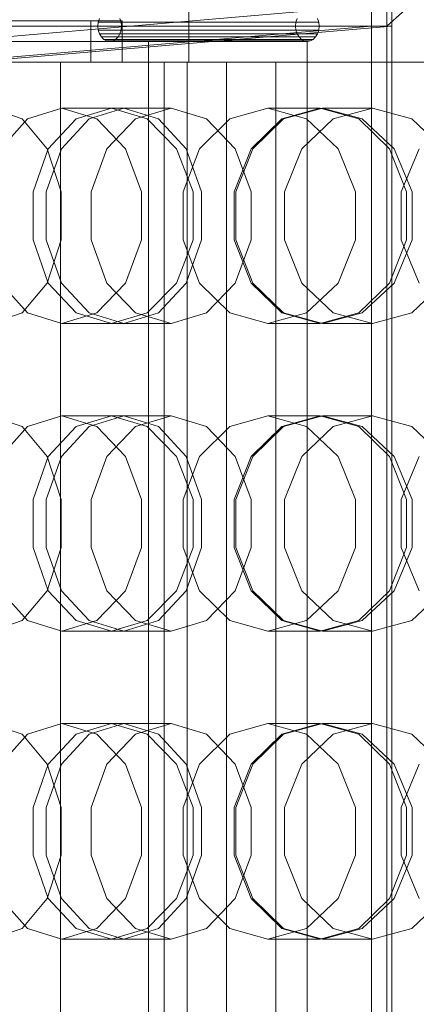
# Model space of a CAD drawing. Header units: millimetres. Extents: x -4395 to 65662, y -65530 to 6847.
# Tile 712 of 1034: x 24978 to 25056, y -17984 to -17792. Entities that reach past the tile are written whole.
import ezdxf

# ---------------------------------------------------------------- set-up
doc = ezdxf.new("R2010")
doc.units = ezdxf.units.MM
doc.layers.add('COTAS_P', color=1, linetype='Continuous', lineweight=0)
doc.layers.add('superior_briquetadora', color=7, linetype='Continuous', lineweight=0)
doc.dimstyles.new('R19_100', dxfattribs={"dimtxt": 250, "dimasz": 150, "dimexe": 150, "dimexo": 80, "dimgap": 100, "dimtad": 1, "dimtih": 1, "dimtoh": 1, "dimdsep": 46, "dimcen": 0.09, "dimadec": 0, "dimazin": 0, "dimtfac": 1, "dimtdec": 4, "dimtofl": 0, "dimtmove": 0, "dimatfit": 3, "dimfxl": 1, "dimtolj": 1, "dimtzin": 0, "dimarcsym": 0})

# ---------------------------------------------------------------- blocks, each defined once
blk = doc.blocks.new('DIM_R33_31')
at = {"layer": 'COTAS_P'}
for p, q in [((24250.07, -17080), (24400.07, -17035)), ((26750.07, -17080), (26600.07, -17035)), ((24250.07, -17980), (24250.07, -17080)), ((24250.07, -17080), (26750.07, -17080)), ((24250.07, -17080), (24400.07, -17125)), ((26750.07, -17080), (26600.07, -17125)), ((26750.07, -17980), (26750.07, -17080))]:
    blk.add_line(p, q, dxfattribs=at)
blk.add_text('2500 P', height=250, dxfattribs=at).set_placement((25500.07, -16980))

msp = doc.modelspace()

# ---------------------------------------------------------------- linework, layer by layer
at = {"layer": 'superior_briquetadora'}
for p, q in [((25011.417, -17520), (25011.417, -17800)), ((25200.067, -17658), (25050.067, -17793)), ((24965.067, -17796), (25047.067, -17789)), ((25047.067, -17789), (25047.067, -17793)), ((25047.067, -18170), (25047.067, -17790)), ((25050.067, -18170), (25050.067, -17790)), ((25050.067, -17790), (25050.067, -17793)), ((25051.067, -18171), (25051.067, -17789)), ((24827.086, -17792), (24992.28, -17792)), ((24998.408, -17792), (24833.215, -17792)), ((24992.28, -17792), (24998.408, -17792)), ((24992.28, -17792), (24992.28, -17800)), ((24993.987, -17791.5), (24993.757, -17792.224)), ((24998.197, -17792.224), (24997.968, -17791.5)), ((24998.408, -17792), (24998.408, -17800)), ((25032.325, -17792.224), (25032.554, -17791.5)), ((25036.535, -17791.5), (25036.764, -17792.224)), ((25050.067, -17793), (24650.067, -17793)), ((24653.067, -17793), (25047.067, -17793)), ((25047.067, -17793), (24965.067, -17800)), ((24969.067, -17800), (25051.067, -17793)), ((24993.757, -17792.224), (24993.679, -17793)), ((24993.679, -17793), (24993.757, -17793.776)), ((24993.679, -17793), (25032.246, -17793)), ((24993.757, -17792.224), (25032.325, -17792.224)), ((24993.757, -17793.776), (24993.987, -17794.5)), ((24993.757, -17793.776), (25032.325, -17793.776)), ((24997.968, -17794.5), (24998.197, -17793.776)), ((24998.275, -17793), (24998.197, -17792.224)), ((24998.197, -17792.224), (25036.764, -17792.224)), ((24998.197, -17793.776), (24998.275, -17793)), ((24998.197, -17793.776), (25036.764, -17793.776)), ((24998.275, -17793), (25036.843, -17793)), ((25032.246, -17793), (25032.325, -17792.224)), ((25032.325, -17793.776), (25032.246, -17793)), ((25032.554, -17794.5), (25032.325, -17793.776)), ((25036.764, -17793.776), (25036.535, -17794.5)), ((25036.764, -17792.224), (25036.843, -17793)), ((25036.843, -17793), (25036.764, -17793.776)), ((25047.067, -18167), (25047.067, -17793)), ((25051.067, -17793), (25047.067, -17793)), ((25051.067, -17793), (25051.067, -18167)), ((24993.987, -17794.5), (24994.352, -17795.121)), ((24993.987, -17794.5), (25032.554, -17794.5)), ((24994.352, -17795.121), (24994.828, -17795.598)), ((24994.352, -17795.121), (25032.92, -17795.121)), ((24994.828, -17795.598), (24995.382, -17795.898)), ((24994.828, -17795.598), (25033.395, -17795.598)), ((24995.382, -17795.898), (24995.977, -17796)), ((24995.382, -17795.898), (25033.95, -17795.898)), ((24995.977, -17796), (24996.572, -17795.898)), ((24996.572, -17795.898), (24997.126, -17795.598)), ((24996.572, -17795.898), (25035.139, -17795.898)), ((24997.126, -17795.598), (24997.602, -17795.121)), ((24997.126, -17795.598), (25035.694, -17795.598)), ((24997.602, -17795.121), (24997.968, -17794.5)), ((24997.602, -17795.121), (25036.17, -17795.121)), ((24997.968, -17794.5), (25036.535, -17794.5)), ((25032.92, -17795.121), (25032.554, -17794.5)), ((25033.395, -17795.598), (25032.92, -17795.121)), ((25033.95, -17795.898), (25033.395, -17795.598)), ((25034.545, -17796), (25033.95, -17795.898)), ((25035.139, -17795.898), (25034.545, -17796)), ((25035.694, -17795.598), (25035.139, -17795.898)), ((25036.17, -17795.121), (25035.694, -17795.598)), ((25036.535, -17794.5), (25036.17, -17795.121)), ((25003.55, -17796), (24833.215, -17796)), ((24850.067, -17796), (25034.545, -17796)), ((25034.545, -17796), (24995.977, -17796)), ((25034.545, -17796), (25003.55, -17796)), ((25003.55, -17796), (25003.55, -17800)), ((25034.545, -17796), (25034.545, -17800)), ((24992.28, -17800), (24827.086, -17800)), ((24833.215, -17800), (25003.55, -17800)), ((24833.215, -17800), (24998.408, -17800)), ((24836.279, -17800), (25011.114, -17800)), ((25006.614, -17800), (24836.279, -17800)), ((24843.939, -17800), (25028.416, -17800)), ((25018.774, -17800), (24843.939, -17800)), ((25034.545, -17800), (24850.067, -17800)), ((24965.34, -17800), (24979.37, -17800)), ((24980.271, -17800), (24966.196, -17800)), ((24982.877, -17800), (24968.774, -17800)), ((24971.896, -17800), (24986.956, -17800)), ((24979.37, -17800), (24994.096, -17800)), ((24995.038, -17800), (24980.271, -17800)), ((24986.347, -17800), (24980.719, -17800)), ((24980.719, -17800), (24980.899, -17800)), ((24980.899, -17800), (24986.872, -17800)), ((24999.908, -17800), (24982.877, -17800)), ((24997.235, -17800), (24986.347, -17800)), ((24986.347, -17800), (24986.347, -18160)), ((24986.872, -17800), (24998.051, -17800)), ((24986.956, -17800), (25004.325, -17800)), ((24998.408, -17800), (24992.28, -17800)), ((24994.096, -17800), (25009.478, -17800)), ((25010.46, -17800), (24995.038, -17800)), ((25012.315, -17800), (24997.235, -17800)), ((24998.051, -17800), (25013.344, -17800)), ((25017.277, -17800), (24999.908, -17800)), ((25003.55, -17800), (25003.55, -18160)), ((25003.55, -17800), (25006.614, -17800)), ((25003.55, -17800), (25034.545, -17800)), ((25004.325, -17800), (25021.356, -17800)), ((25006.614, -18160), (25006.614, -17800)), ((25011.417, -17800), (25008.07, -17800)), ((25008.07, -17800), (25011.061, -17800)), ((25009.478, -17800), (25025.478, -17800)), ((25026.498, -17800), (25010.46, -17800)), ((25011.061, -17800), (25019.797, -17800)), ((25011.114, -17800), (25011.114, -18160)), ((25011.114, -17800), (25018.774, -17800)), ((25020.438, -17800), (25011.417, -17800)), ((25030.111, -17800), (25012.315, -17800)), ((25013.344, -17800), (25031.252, -17800)), ((25032.337, -17800), (25017.277, -17800)), ((25018.774, -18160), (25018.774, -17800)), ((25019.797, -17800), (25032.548, -17800)), ((25033.347, -17800), (25020.438, -17800)), ((25021.356, -17800), (25035.459, -17800)), ((25025.478, -17800), (25042.055, -17800)), ((25043.109, -17800), (25026.498, -17800)), ((25028.416, -17800), (25028.416, -18160)), ((25028.416, -17800), (25034.545, -17800)), ((25048.883, -17800), (25030.111, -17800)), ((25031.252, -17800), (25050.024, -17800)), ((25042.796, -17800), (25032.337, -17800)), ((25032.548, -17800), (25046.788, -17800)), ((25047.587, -17800), (25033.347, -17800)), ((25034.545, -18160), (25034.545, -17800)), ((25035.459, -17800), (25044.486, -17800)), ((25042.055, -17800), (25059.165, -17800)), ((25047.062, -17800), (25042.796, -17800)), ((25060.251, -17800), (25043.109, -17800)), ((25044.486, -17800), (25047.062, -17800)), ((25046.788, -17800), (25059.697, -17800)), ((25047.062, -18160), (25047.062, -17800)), ((25060.338, -17800), (25047.587, -17800)), ((25066.791, -17800), (25048.883, -17800)), ((25050.024, -17800), (25067.82, -17800)), ((24972.767, -17809), (24978.885, -17811.08)), ((24979.968, -17811.08), (24986.648, -17809)), ((24998.737, -17809), (24986.648, -17809)), ((24986.648, -17809), (24993.471, -17811.08)), ((24996.299, -17809), (24989.419, -17811.08)), ((24998.737, -17809), (24991.985, -17811.08)), ((25007.944, -17809), (24996.299, -17809)), ((25003.316, -17811.08), (24996.299, -17809)), ((25005.488, -17811.08), (24998.737, -17809)), ((25000.996, -17811.08), (25007.944, -17809)), ((25007.944, -17809), (25014.892, -17811.08)), ((25019.405, -17811.08), (25026.838, -17809)), ((25037.082, -17809), (25026.838, -17809)), ((25026.838, -17809), (25034.391, -17811.08)), ((25037.082, -17809), (25029.59, -17811.08)), ((25037.511, -17809), (25029.909, -17811.08)), ((25044.574, -17811.08), (25037.082, -17809)), ((25047.265, -17809), (25037.511, -17809)), ((25045.226, -17811.08), (25037.511, -17809)), ((25039.607, -17811.08), (25047.265, -17809)), ((25047.265, -17809), (25054.922, -17811.08)), ((24974.714, -17816.906), (24979.968, -17811.08)), ((24978.885, -17811.08), (24983.792, -17816.907)), ((24989.419, -17811.08), (24984.002, -17816.906)), ((24991.985, -17811.08), (24986.571, -17816.907)), ((24993.471, -17811.08), (24999.045, -17816.906)), ((24995.425, -17816.907), (25000.996, -17811.08)), ((25009.041, -17816.906), (25003.316, -17811.08)), ((25010.902, -17816.907), (25005.488, -17811.08)), ((25013.533, -17816.906), (25019.405, -17811.08)), ((25014.892, -17811.08), (25020.464, -17816.907)), ((25029.59, -17811.08), (25023.581, -17816.907)), ((25029.909, -17811.08), (25023.898, -17816.906)), ((25033.466, -17816.907), (25039.607, -17811.08)), ((25034.391, -17811.08), (25040.534, -17816.906)), ((25050.582, -17816.907), (25044.574, -17811.08)), ((25051.495, -17816.906), (25045.226, -17811.08)), ((25054.922, -17811.08), (25061.063, -17816.907)), ((24984.002, -17816.906), (24981.033, -17825.326)), ((24986.571, -17816.907), (24983.567, -17825.327)), ((24983.792, -17816.907), (24986.516, -17825.327)), ((24992.333, -17825.327), (24995.425, -17816.907)), ((24999.045, -17816.906), (25002.177, -17825.326)), ((25012.256, -17825.326), (25009.041, -17816.906)), ((25010.308, -17825.326), (25013.533, -17816.906)), ((25013.906, -17825.327), (25010.902, -17816.907)), ((25023.581, -17816.907), (25020.247, -17825.327)), ((25020.464, -17816.907), (25023.556, -17825.327)), ((25023.898, -17816.906), (25020.593, -17825.326)), ((25030.058, -17825.327), (25033.466, -17816.907)), ((25040.534, -17816.906), (25043.977, -17825.326)), ((25053.916, -17825.327), (25050.582, -17816.907)), ((25055.007, -17825.326), (25051.495, -17816.906)), ((25052.88, -17825.326), (25056.4, -17816.906)), ((24981.033, -17825.326), (24981.033, -17834.674)), ((24983.567, -17825.327), (24983.567, -17834.673)), ((24986.516, -17825.327), (24986.516, -17834.673)), ((24992.333, -17834.673), (24992.333, -17825.327)), ((25002.177, -17825.326), (25002.177, -17834.674)), ((25010.308, -17834.674), (25010.308, -17825.326)), ((25012.256, -17834.674), (25012.256, -17825.326)), ((25013.906, -17834.673), (25013.906, -17825.327)), ((25020.247, -17825.327), (25020.247, -17834.673)), ((25020.593, -17825.326), (25020.593, -17834.674)), ((25023.556, -17825.327), (25023.556, -17834.673)), ((25030.058, -17834.673), (25030.058, -17825.327)), ((25043.977, -17825.326), (25043.977, -17834.674)), ((25052.88, -17834.674), (25052.88, -17825.326)), ((25053.916, -17834.673), (25053.916, -17825.327)), ((25055.007, -17834.674), (25055.007, -17825.326)), ((24981.033, -17834.674), (24984.002, -17843.094)), ((24983.567, -17834.673), (24986.571, -17843.093)), ((24986.516, -17834.673), (24983.792, -17843.093)), ((24995.425, -17843.093), (24992.333, -17834.673)), ((25002.177, -17834.674), (24999.045, -17843.094)), ((25009.041, -17843.094), (25012.256, -17834.674)), ((25013.533, -17843.094), (25010.308, -17834.674)), ((25010.902, -17843.093), (25013.906, -17834.673)), ((25020.247, -17834.673), (25023.581, -17843.093)), ((25023.556, -17834.673), (25020.464, -17843.093)), ((25020.593, -17834.674), (25023.898, -17843.094)), ((25033.466, -17843.093), (25030.058, -17834.673)), ((25043.977, -17834.674), (25040.534, -17843.094)), ((25050.582, -17843.093), (25053.916, -17834.673)), ((25051.495, -17843.094), (25055.007, -17834.674)), ((25056.4, -17843.094), (25052.88, -17834.674)), ((24979.968, -17848.92), (24974.714, -17843.094)), ((24983.792, -17843.093), (24978.885, -17848.92)), ((24984.002, -17843.094), (24989.419, -17848.92)), ((24986.571, -17843.093), (24991.985, -17848.92)), ((24999.045, -17843.094), (24993.471, -17848.92)), ((25000.996, -17848.92), (24995.425, -17843.093)), ((25003.316, -17848.92), (25009.041, -17843.094)), ((25005.488, -17848.92), (25010.902, -17843.093)), ((25019.405, -17848.92), (25013.533, -17843.094)), ((25020.464, -17843.093), (25014.892, -17848.92)), ((25023.581, -17843.093), (25029.59, -17848.92)), ((25023.898, -17843.094), (25029.909, -17848.92)), ((25039.607, -17848.92), (25033.466, -17843.093)), ((25040.534, -17843.094), (25034.391, -17848.92)), ((25044.574, -17848.92), (25050.582, -17843.093)), ((25045.226, -17848.92), (25051.495, -17843.094)), ((25061.063, -17843.093), (25054.922, -17848.92)), ((24978.885, -17848.92), (24972.767, -17851)), ((24986.648, -17851), (24979.968, -17848.92)), ((24993.471, -17848.92), (24986.648, -17851)), ((24989.419, -17848.92), (24996.299, -17851)), ((24991.985, -17848.92), (24998.737, -17851)), ((24996.299, -17851), (25003.316, -17848.92)), ((24998.737, -17851), (25005.488, -17848.92)), ((25007.944, -17851), (25000.996, -17848.92)), ((25014.892, -17848.92), (25007.944, -17851)), ((25026.838, -17851), (25019.405, -17848.92)), ((25034.391, -17848.92), (25026.838, -17851)), ((25029.59, -17848.92), (25037.082, -17851)), ((25029.909, -17848.92), (25037.511, -17851)), ((25037.082, -17851), (25044.574, -17848.92)), ((25037.511, -17851), (25045.226, -17848.92)), ((25047.265, -17851), (25039.607, -17848.92)), ((25054.922, -17848.92), (25047.265, -17851)), ((24998.737, -17851), (24986.648, -17851)), ((25007.944, -17851), (24996.299, -17851)), ((25037.082, -17851), (25026.838, -17851)), ((25047.265, -17851), (25037.511, -17851)), ((24972.767, -17869), (24978.885, -17871.08)), ((24979.968, -17871.08), (24986.648, -17869)), ((24998.737, -17869), (24986.648, -17869)), ((24986.648, -17869), (24993.471, -17871.08)), ((24996.299, -17869), (24989.419, -17871.08)), ((24998.737, -17869), (24991.985, -17871.08)), ((25007.944, -17869), (24996.299, -17869)), ((25003.316, -17871.08), (24996.299, -17869)), ((25005.488, -17871.08), (24998.737, -17869)), ((25000.996, -17871.08), (25007.944, -17869)), ((25007.944, -17869), (25014.892, -17871.08)), ((25019.405, -17871.08), (25026.838, -17869)), ((25037.082, -17869), (25026.838, -17869)), ((25026.838, -17869), (25034.391, -17871.08)), ((25037.082, -17869), (25029.59, -17871.08)), ((25037.511, -17869), (25029.909, -17871.08)), ((25044.574, -17871.08), (25037.082, -17869)), ((25047.265, -17869), (25037.511, -17869)), ((25045.226, -17871.08), (25037.511, -17869)), ((25039.607, -17871.08), (25047.265, -17869)), ((25047.265, -17869), (25054.922, -17871.08)), ((24974.714, -17876.906), (24979.968, -17871.08)), ((24978.885, -17871.08), (24983.792, -17876.907)), ((24989.419, -17871.08), (24984.002, -17876.906)), ((24991.985, -17871.08), (24986.571, -17876.907)), ((24993.471, -17871.08), (24999.045, -17876.906)), ((24995.425, -17876.907), (25000.996, -17871.08)), ((25009.041, -17876.906), (25003.316, -17871.08)), ((25010.902, -17876.907), (25005.488, -17871.08)), ((25013.533, -17876.906), (25019.405, -17871.08)), ((25014.892, -17871.08), (25020.464, -17876.907)), ((25029.59, -17871.08), (25023.581, -17876.907)), ((25029.909, -17871.08), (25023.898, -17876.906)), ((25033.466, -17876.907), (25039.607, -17871.08)), ((25034.391, -17871.08), (25040.534, -17876.906)), ((25050.582, -17876.907), (25044.574, -17871.08)), ((25051.495, -17876.906), (25045.226, -17871.08)), ((25054.922, -17871.08), (25061.063, -17876.907)), ((24984.002, -17876.906), (24981.033, -17885.326)), ((24986.571, -17876.907), (24983.567, -17885.327)), ((24983.792, -17876.907), (24986.516, -17885.327)), ((24992.333, -17885.327), (24995.425, -17876.907)), ((24999.045, -17876.906), (25002.177, -17885.326)), ((25012.256, -17885.326), (25009.041, -17876.906)), ((25010.308, -17885.326), (25013.533, -17876.906)), ((25013.906, -17885.327), (25010.902, -17876.907)), ((25023.581, -17876.907), (25020.247, -17885.327)), ((25020.464, -17876.907), (25023.556, -17885.327)), ((25023.898, -17876.906), (25020.593, -17885.326)), ((25030.058, -17885.327), (25033.466, -17876.907)), ((25040.534, -17876.906), (25043.977, -17885.326)), ((25053.916, -17885.327), (25050.582, -17876.907)), ((25055.007, -17885.326), (25051.495, -17876.906)), ((25052.88, -17885.326), (25056.4, -17876.906)), ((24981.033, -17885.326), (24981.033, -17894.674)), ((24983.567, -17885.327), (24983.567, -17894.673)), ((24986.516, -17885.327), (24986.516, -17894.673)), ((24992.333, -17894.673), (24992.333, -17885.327)), ((25002.177, -17885.326), (25002.177, -17894.674)), ((25010.308, -17894.674), (25010.308, -17885.326)), ((25012.256, -17894.674), (25012.256, -17885.326)), ((25013.906, -17894.673), (25013.906, -17885.327)), ((25020.247, -17885.327), (25020.247, -17894.673)), ((25020.593, -17885.326), (25020.593, -17894.674)), ((25023.556, -17885.327), (25023.556, -17894.673)), ((25030.058, -17894.673), (25030.058, -17885.327)), ((25043.977, -17885.326), (25043.977, -17894.674)), ((25052.88, -17894.674), (25052.88, -17885.326)), ((25053.916, -17894.673), (25053.916, -17885.327)), ((25055.007, -17894.674), (25055.007, -17885.326)), ((24981.033, -17894.674), (24984.002, -17903.094)), ((24983.567, -17894.673), (24986.571, -17903.093)), ((24986.516, -17894.673), (24983.792, -17903.093)), ((24995.425, -17903.093), (24992.333, -17894.673)), ((25002.177, -17894.674), (24999.045, -17903.094)), ((25009.041, -17903.094), (25012.256, -17894.674)), ((25013.533, -17903.094), (25010.308, -17894.674)), ((25010.902, -17903.093), (25013.906, -17894.673)), ((25020.247, -17894.673), (25023.581, -17903.093)), ((25023.556, -17894.673), (25020.464, -17903.093)), ((25020.593, -17894.674), (25023.898, -17903.094)), ((25033.466, -17903.093), (25030.058, -17894.673)), ((25043.977, -17894.674), (25040.534, -17903.094)), ((25050.582, -17903.093), (25053.916, -17894.673)), ((25051.495, -17903.094), (25055.007, -17894.674)), ((25056.4, -17903.094), (25052.88, -17894.674)), ((24979.968, -17908.92), (24974.714, -17903.094)), ((24983.792, -17903.093), (24978.885, -17908.92)), ((24984.002, -17903.094), (24989.419, -17908.92)), ((24986.571, -17903.093), (24991.985, -17908.92)), ((24999.045, -17903.094), (24993.471, -17908.92)), ((25000.996, -17908.92), (24995.425, -17903.093)), ((25003.316, -17908.92), (25009.041, -17903.094)), ((25005.488, -17908.92), (25010.902, -17903.093)), ((25019.405, -17908.92), (25013.533, -17903.094)), ((25020.464, -17903.093), (25014.892, -17908.92)), ((25023.581, -17903.093), (25029.59, -17908.92)), ((25023.898, -17903.094), (25029.909, -17908.92)), ((25039.607, -17908.92), (25033.466, -17903.093)), ((25040.534, -17903.094), (25034.391, -17908.92)), ((25044.574, -17908.92), (25050.582, -17903.093)), ((25045.226, -17908.92), (25051.495, -17903.094)), ((25061.063, -17903.093), (25054.922, -17908.92)), ((24978.885, -17908.92), (24972.767, -17911)), ((24986.648, -17911), (24979.968, -17908.92)), ((24993.471, -17908.92), (24986.648, -17911)), ((24989.419, -17908.92), (24996.299, -17911)), ((24991.985, -17908.92), (24998.737, -17911)), ((24996.299, -17911), (25003.316, -17908.92)), ((24998.737, -17911), (25005.488, -17908.92)), ((25007.944, -17911), (25000.996, -17908.92)), ((25014.892, -17908.92), (25007.944, -17911)), ((25026.838, -17911), (25019.405, -17908.92)), ((25034.391, -17908.92), (25026.838, -17911)), ((25029.59, -17908.92), (25037.082, -17911)), ((25029.909, -17908.92), (25037.511, -17911)), ((25037.082, -17911), (25044.574, -17908.92)), ((25037.511, -17911), (25045.226, -17908.92)), ((25047.265, -17911), (25039.607, -17908.92)), ((25054.922, -17908.92), (25047.265, -17911)), ((24998.737, -17911), (24986.648, -17911)), ((25007.944, -17911), (24996.299, -17911)), ((25037.082, -17911), (25026.838, -17911)), ((25047.265, -17911), (25037.511, -17911)), ((24972.767, -17929), (24978.885, -17931.08)), ((24979.968, -17931.08), (24986.648, -17929)), ((24998.737, -17929), (24986.648, -17929)), ((24986.648, -17929), (24993.471, -17931.08)), ((24996.299, -17929), (24989.419, -17931.08)), ((24998.737, -17929), (24991.985, -17931.08)), ((25007.944, -17929), (24996.299, -17929)), ((25003.316, -17931.08), (24996.299, -17929)), ((25005.488, -17931.08), (24998.737, -17929)), ((25000.996, -17931.08), (25007.944, -17929)), ((25007.944, -17929), (25014.892, -17931.08)), ((25019.405, -17931.08), (25026.838, -17929)), ((25037.082, -17929), (25026.838, -17929)), ((25026.838, -17929), (25034.391, -17931.08)), ((25037.082, -17929), (25029.59, -17931.08)), ((25037.511, -17929), (25029.909, -17931.08)), ((25044.574, -17931.08), (25037.082, -17929)), ((25047.265, -17929), (25037.511, -17929)), ((25045.226, -17931.08), (25037.511, -17929)), ((25039.607, -17931.08), (25047.265, -17929)), ((25047.265, -17929), (25054.922, -17931.08)), ((24974.714, -17936.906), (24979.968, -17931.08)), ((24978.885, -17931.08), (24983.792, -17936.907)), ((24989.419, -17931.08), (24984.002, -17936.906)), ((24991.985, -17931.08), (24986.571, -17936.907)), ((24993.471, -17931.08), (24999.045, -17936.906)), ((24995.425, -17936.907), (25000.996, -17931.08)), ((25009.041, -17936.906), (25003.316, -17931.08)), ((25010.902, -17936.907), (25005.488, -17931.08)), ((25013.533, -17936.906), (25019.405, -17931.08)), ((25014.892, -17931.08), (25020.464, -17936.907)), ((25029.59, -17931.08), (25023.581, -17936.907)), ((25029.909, -17931.08), (25023.898, -17936.906)), ((25033.466, -17936.907), (25039.607, -17931.08)), ((25034.391, -17931.08), (25040.534, -17936.906)), ((25050.582, -17936.907), (25044.574, -17931.08)), ((25051.495, -17936.906), (25045.226, -17931.08)), ((25054.922, -17931.08), (25061.063, -17936.907)), ((24984.002, -17936.906), (24981.033, -17945.326)), ((24986.571, -17936.907), (24983.567, -17945.327)), ((24983.792, -17936.907), (24986.516, -17945.327)), ((24992.333, -17945.327), (24995.425, -17936.907)), ((24999.045, -17936.906), (25002.177, -17945.326)), ((25012.256, -17945.326), (25009.041, -17936.906)), ((25010.308, -17945.326), (25013.533, -17936.906)), ((25013.906, -17945.327), (25010.902, -17936.907)), ((25023.581, -17936.907), (25020.247, -17945.327)), ((25020.464, -17936.907), (25023.556, -17945.327)), ((25023.898, -17936.906), (25020.593, -17945.326)), ((25030.058, -17945.327), (25033.466, -17936.907)), ((25040.534, -17936.906), (25043.977, -17945.326)), ((25053.916, -17945.327), (25050.582, -17936.907)), ((25055.007, -17945.326), (25051.495, -17936.906)), ((25052.88, -17945.326), (25056.4, -17936.906)), ((24981.033, -17945.326), (24981.033, -17954.674)), ((24983.567, -17945.327), (24983.567, -17954.673)), ((24986.516, -17945.327), (24986.516, -17954.673)), ((24992.333, -17954.673), (24992.333, -17945.327)), ((25002.177, -17945.326), (25002.177, -17954.674)), ((25010.308, -17954.674), (25010.308, -17945.326)), ((25012.256, -17954.674), (25012.256, -17945.326)), ((25013.906, -17954.673), (25013.906, -17945.327)), ((25020.247, -17945.327), (25020.247, -17954.673)), ((25020.593, -17945.326), (25020.593, -17954.674)), ((25023.556, -17945.327), (25023.556, -17954.673)), ((25030.058, -17954.673), (25030.058, -17945.327)), ((25043.977, -17945.326), (25043.977, -17954.674)), ((25052.88, -17954.674), (25052.88, -17945.326)), ((25053.916, -17954.673), (25053.916, -17945.327)), ((25055.007, -17954.674), (25055.007, -17945.326)), ((24981.033, -17954.674), (24984.002, -17963.094)), ((24983.567, -17954.673), (24986.571, -17963.093)), ((24986.516, -17954.673), (24983.792, -17963.093)), ((24995.425, -17963.093), (24992.333, -17954.673)), ((25002.177, -17954.674), (24999.045, -17963.094)), ((25009.041, -17963.094), (25012.256, -17954.674)), ((25013.533, -17963.094), (25010.308, -17954.674)), ((25010.902, -17963.093), (25013.906, -17954.673)), ((25020.247, -17954.673), (25023.581, -17963.093)), ((25023.556, -17954.673), (25020.464, -17963.093)), ((25020.593, -17954.674), (25023.898, -17963.094)), ((25033.466, -17963.093), (25030.058, -17954.673)), ((25043.977, -17954.674), (25040.534, -17963.094)), ((25050.582, -17963.093), (25053.916, -17954.673)), ((25051.495, -17963.094), (25055.007, -17954.674)), ((25056.4, -17963.094), (25052.88, -17954.674)), ((24979.968, -17968.92), (24974.714, -17963.094)), ((24983.792, -17963.093), (24978.885, -17968.92)), ((24984.002, -17963.094), (24989.419, -17968.92)), ((24986.571, -17963.093), (24991.985, -17968.92)), ((24999.045, -17963.094), (24993.471, -17968.92)), ((25000.996, -17968.92), (24995.425, -17963.093)), ((25003.316, -17968.92), (25009.041, -17963.094)), ((25005.488, -17968.92), (25010.902, -17963.093)), ((25019.405, -17968.92), (25013.533, -17963.094)), ((25020.464, -17963.093), (25014.892, -17968.92)), ((25023.581, -17963.093), (25029.59, -17968.92)), ((25023.898, -17963.094), (25029.909, -17968.92)), ((25039.607, -17968.92), (25033.466, -17963.093)), ((25040.534, -17963.094), (25034.391, -17968.92)), ((25044.574, -17968.92), (25050.582, -17963.093)), ((25045.226, -17968.92), (25051.495, -17963.094)), ((25061.063, -17963.093), (25054.922, -17968.92)), ((24978.885, -17968.92), (24972.767, -17971)), ((24986.648, -17971), (24979.968, -17968.92)), ((24993.471, -17968.92), (24986.648, -17971)), ((24989.419, -17968.92), (24996.299, -17971)), ((24991.985, -17968.92), (24998.737, -17971)), ((24996.299, -17971), (25003.316, -17968.92)), ((24998.737, -17971), (25005.488, -17968.92)), ((25007.944, -17971), (25000.996, -17968.92)), ((25014.892, -17968.92), (25007.944, -17971)), ((25026.838, -17971), (25019.405, -17968.92)), ((25034.391, -17968.92), (25026.838, -17971)), ((25029.59, -17968.92), (25037.082, -17971)), ((25029.909, -17968.92), (25037.511, -17971)), ((25037.082, -17971), (25044.574, -17968.92)), ((25037.511, -17971), (25045.226, -17968.92)), ((25047.265, -17971), (25039.607, -17968.92)), ((25054.922, -17968.92), (25047.265, -17971)), ((24998.737, -17971), (24986.648, -17971)), ((25007.944, -17971), (24996.299, -17971)), ((25037.082, -17971), (25026.838, -17971)), ((25047.265, -17971), (25037.511, -17971))]:
    msp.add_line(p, q, dxfattribs=at)

# ---------------------------------------------------------------- dimensions: what is measured, and where the dimension line sits
at = {"layer": 'COTAS_P'}
dim = msp.add_aligned_dim(p1=(24250.067, -17980), p2=(26750.067, -17980), distance=900, text='<> P', dimstyle='R19_100', dxfattribs=at)
dim.commit()
dim.dimension.update_dxf_attribs({"geometry": 'DIM_R33_31', "text_midpoint": (25500.067, -17080)})

doc.saveas('drawing.dxf')
